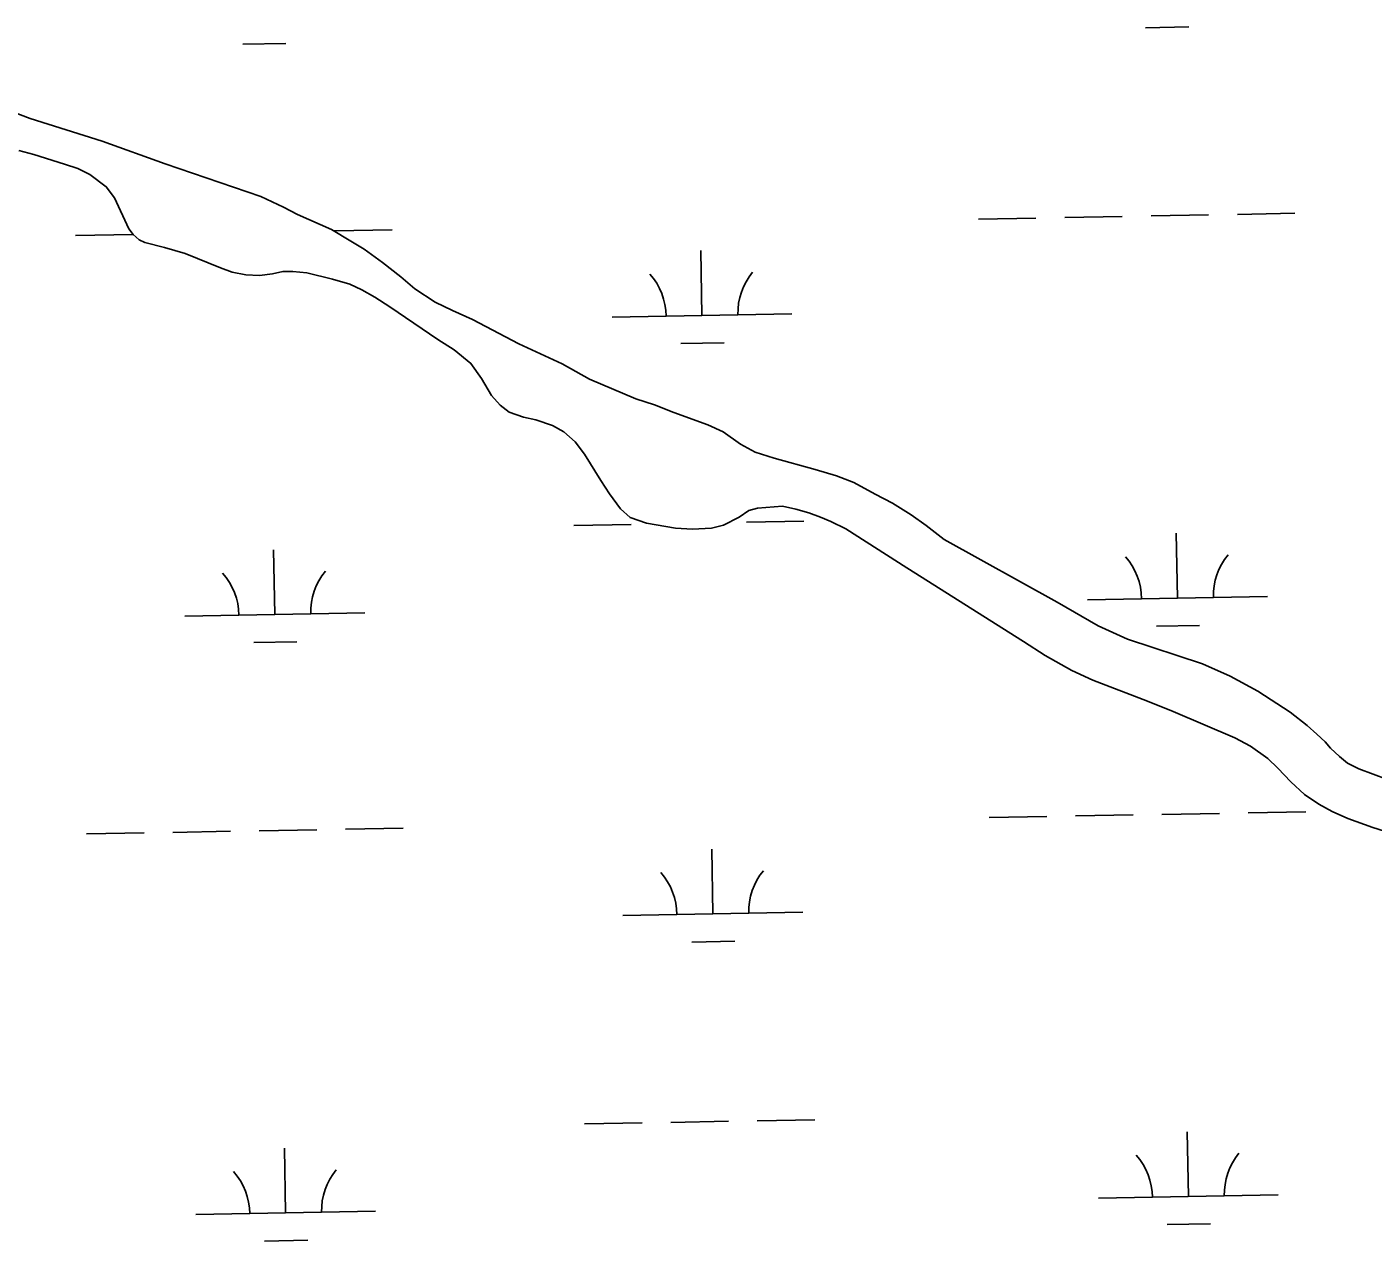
# Model space of a CAD drawing. Extents: x 3957609 to 3995875, y 234277 to 260273.
# Drawn here: x 3985779 to 3986527, y 241809 to 242484 of the extents above; entities that cross this region are included whole.
import ezdxf

# ---------------------------------------------------------------- set-up
doc = ezdxf.new("R2010")
doc.units = 0
doc.layers.add('V-TOPO-SHOR', color=7, linetype='Continuous')
doc.layers.add('V-WETL-SWMP', color=7, linetype='Continuous')

msp = doc.modelspace()

# ---------------------------------------------------------------- linework, layer by layer
at = {"layer": 'V-TOPO-SHOR'}
for points in [[(3986463.146, 242114.612), (3986447.73, 242122.96), (3986432.321, 242129.708), (3986390.71, 242143.372), (3986374.297, 242150.917), (3986351.673, 242164.038), (3986288.812, 242198.824), (3986278.795, 242206.588), (3986270.384, 242212.558), (3986259.97, 242219.121), (3986250.363, 242224.09), (3986238.55, 242230.449), (3986228.947, 242234.217), (3986217.144, 242237.779), (3986194.34, 242244.105), (3986183.737, 242247.472), (3986175.529, 242251.842), (3986165.915, 242258.609), (3986157.31, 242262.58), (3986138.501, 242269.519), (3986127.696, 242273.682), (3986117.294, 242277.049), (3986091.677, 242287.963), (3986076.463, 242296.511), (3986052.245, 242307.63), (3986026.623, 242321.142), (3986015.416, 242326.105), (3986005.809, 242330.674), (3985994.594, 242338.233), (3985986.779, 242344.805), (3985976.561, 242352.77), (3985966.346, 242360.132), (3985958.936, 242364.708), (3985948.125, 242371.069), (3985929.314, 242379.406), (3985921.507, 242383.58), (3985908.897, 242389.538), (3985855.678, 242407.564), (3985820.666, 242420.247), (3985780.654, 242432.918), (3985771.45, 242436.287)], [(3985774.311, 242415.111), (3985782.714, 242412.737), (3985799.719, 242407.394), (3985807.12, 242405.018), (3985813.926, 242401.641), (3985822.941, 242394.873), (3985827.555, 242388.692), (3985835.602, 242371.527), (3985838.01, 242368.337)], [(3985838.01, 242368.337), (3985841.217, 242365.349), (3985844.418, 242363.96), (3985855.42, 242361.195), (3985866.821, 242357.832), (3985886.433, 242349.896), (3985893.036, 242347.519), (3985900.634, 242345.944), (3985908.23, 242345.567), (3985915.422, 242346.587), (3985921.214, 242347.803), (3985926.611, 242347.82), (3985934.407, 242347.046), (3985948.809, 242343.49), (3985958.41, 242340.721), (3985965.015, 242337.545), (3985972.222, 242333.57), (3985980.633, 242328.198), (3986007.269, 242310.091), (3986016.28, 242304.322), (3986025.697, 242296.757), (3986031.517, 242288.381), (3986037.143, 242278.804), (3986041.956, 242273.422), (3986046.963, 242269.639), (3986054.967, 242266.866), (3986061.766, 242265.287), (3986070.97, 242262.117), (3986077.376, 242258.74), (3986083.59, 242253.163), (3986088.806, 242246.184), (3986097.844, 242231.62), (3986102.663, 242224.241), (3986108.885, 242215.865), (3986114.295, 242211.085), (3986123.298, 242207.915), (3986139.496, 242205.166), (3986148.89, 242204.595), (3986159.483, 242205.228), (3986166.073, 242206.846), (3986174.853, 242211.269), (3986180.237, 242214.882), (3986185.029, 242216.295), (3986198.816, 242217.338), (3986206.218, 242215.761), (3986213.619, 242213.586), (3986220.021, 242211.206), (3986225.825, 242208.824), (3986234.032, 242204.853), (3986268.074, 242183.173), (3986332.952, 242142.196), (3986344.968, 242134.439), (3986359.783, 242126.091), (3986371.391, 242120.729), (3986401.806, 242109.029), (3986416.013, 242103.276), (3986450.434, 242088.59), (3986459.041, 242084.021), (3986468.657, 242077.054), (3986474.268, 242071.676), (3986481.485, 242064.102), (3986489.102, 242057.131), (3986497.114, 242051.759), (3986504.519, 242047.585), (3986513.125, 242043.813), (3986527.131, 242038.858), (3986537.134, 242035.69)], [(3986535.245, 242065.464), (3986519.238, 242071.411), (3986513.033, 242074.592), (3986508.626, 242078.176), (3986503.614, 242082.956), (3986500.606, 242086.345), (3986495.996, 242090.728), (3986490.585, 242095.508), (3986481.168, 242102.875), (3986463.146, 242114.612)]]:
    msp.add_lwpolyline(points, dxfattribs=at)
at = {"layer": 'V-WETL-SWMP'}
for p, q in [((3986400.704, 242483.291), (3986424.7, 242483.727)), ((3985898.879, 242474.166), (3985922.875, 242474.602)), ((3986307.778, 242376.944), (3986339.773, 242377.526)), ((3986355.77, 242377.817), (3986387.765, 242378.398)), ((3986403.762, 242378.689), (3986435.757, 242379.271)), ((3986451.754, 242379.562), (3986483.749, 242380.144)), ((3985805.953, 242367.819), (3985837.948, 242368.401)), ((3985949.929, 242370.437), (3985981.924, 242371.019)), ((3986154.134, 242323.4), (3986153.48, 242359.394)), ((3986104.142, 242322.491), (3986204.126, 242324.309)), ((3986142.417, 242307.753), (3986166.413, 242308.189)), ((3986178.821, 242208.398), (3986210.816, 242208.979)), ((3986082.837, 242206.652), (3986114.832, 242207.234)), ((3986418.47, 242166.317), (3986417.815, 242202.311)), ((3985916.645, 242157.193), (3985915.99, 242193.187)), ((3986368.478, 242165.408), (3986468.461, 242167.226)), ((3985866.653, 242156.284), (3985966.636, 242158.102)), ((3986406.752, 242150.671), (3986430.748, 242151.107)), ((3985904.927, 242141.546), (3985928.923, 242141.982)), ((3986313.826, 242044.324), (3986345.821, 242044.906)), ((3986361.818, 242045.196), (3986393.813, 242045.778)), ((3986409.81, 242046.069), (3986441.805, 242046.651)), ((3986457.802, 242046.942), (3986489.797, 242047.524)), ((3985859.993, 242036.072), (3985891.988, 242036.654)), ((3985907.985, 242036.944), (3985939.98, 242037.526)), ((3985955.977, 242037.817), (3985987.972, 242038.399)), ((3985812.001, 242035.199), (3985843.996, 242035.781)), ((3986160.182, 241990.78), (3986159.528, 242026.774)), ((3986110.19, 241989.871), (3986210.174, 241991.689)), ((3986148.465, 241975.133), (3986172.461, 241975.569)), ((3986088.885, 241874.032), (3986120.88, 241874.614)), ((3986136.877, 241874.905), (3986168.872, 241875.487)), ((3986184.869, 241875.778), (3986216.864, 241876.359)), ((3986424.518, 241833.697), (3986423.863, 241869.691)), ((3985922.693, 241824.573), (3985922.038, 241860.567)), ((3986374.526, 241832.788), (3986474.509, 241834.606)), ((3985872.701, 241823.664), (3985972.684, 241825.482)), ((3986412.8, 241818.051), (3986436.796, 241818.487)), ((3985910.975, 241808.926), (3985934.971, 241809.362))]:
    msp.add_line(p, q, dxfattribs=at)
for points in [[(3985771.45, 242436.288), (3985780.654, 242432.918), (3985820.665, 242420.248), (3985855.679, 242407.563), (3985908.897, 242389.538), (3985921.506, 242383.58), (3985929.313, 242379.407), (3985948.125, 242371.069), (3985958.937, 242364.707), (3985966.346, 242360.132), (3985976.561, 242352.769), (3985986.778, 242344.805), (3985994.593, 242338.233), (3986005.808, 242330.673), (3986015.415, 242326.105), (3986026.622, 242321.143), (3986052.246, 242307.63), (3986076.463, 242296.511), (3986091.678, 242287.963), (3986117.293, 242277.049), (3986127.696, 242273.682), (3986138.501, 242269.518), (3986157.309, 242262.58), (3986165.915, 242258.609), (3986175.529, 242251.843), (3986183.737, 242247.471), (3986194.34, 242244.105), (3986217.143, 242237.779), (3986228.946, 242234.217), (3986238.55, 242230.449), (3986250.362, 242224.089), (3986259.97, 242219.122), (3986270.383, 242212.558), (3986278.795, 242206.588), (3986288.812, 242198.824), (3986351.673, 242164.039), (3986374.298, 242150.917), (3986390.709, 242143.372), (3986432.322, 242129.707)], [(3985844.419, 242363.96), (3985841.217, 242365.349), (3985838.01, 242368.337), (3985835.602, 242371.528), (3985827.555, 242388.691), (3985822.94, 242394.873), (3985813.926, 242401.641), (3985807.12, 242405.018), (3985799.718, 242407.394), (3985782.714, 242412.738), (3985774.312, 242415.111)], [(3986537.134, 242035.691), (3986527.131, 242038.859), (3986513.126, 242043.813), (3986504.52, 242047.584), (3986497.113, 242051.758), (3986489.102, 242057.13), (3986481.486, 242064.102), (3986474.268, 242071.675), (3986468.656, 242077.054), (3986459.041, 242084.02), (3986450.433, 242088.591), (3986416.013, 242103.276), (3986401.805, 242109.029), (3986371.391, 242120.729), (3986359.783, 242126.09), (3986344.968, 242134.439), (3986332.952, 242142.197), (3986268.073, 242183.172), (3986234.031, 242204.853), (3986225.825, 242208.825), (3986220.021, 242211.206), (3986213.619, 242213.585), (3986206.217, 242215.761), (3986198.817, 242217.338), (3986185.03, 242216.296), (3986180.238, 242214.883), (3986174.853, 242211.269), (3986166.072, 242206.845), (3986159.482, 242205.227), (3986148.891, 242204.595), (3986139.496, 242205.166), (3986123.299, 242207.915), (3986114.295, 242211.085), (3986108.885, 242215.866), (3986102.663, 242224.241), (3986097.844, 242231.621), (3986088.806, 242246.183), (3986083.589, 242253.163), (3986077.376, 242258.74), (3986070.97, 242262.118), (3986061.767, 242265.288), (3986054.967, 242266.866), (3986046.964, 242269.64), (3986041.956, 242273.422), (3986037.143, 242278.804), (3986031.518, 242288.38), (3986025.697, 242296.757), (3986016.28, 242304.323), (3986007.269, 242310.091), (3985980.633, 242328.198), (3985972.222, 242333.569), (3985965.015, 242337.544), (3985958.41, 242340.722), (3985948.808, 242343.491), (3985934.408, 242347.045), (3985926.611, 242347.82), (3985921.214, 242347.804), (3985915.422, 242346.587), (3985908.23, 242345.566), (3985900.634, 242345.943), (3985893.035, 242347.519), (3985886.432, 242349.897), (3985866.822, 242357.832), (3985855.42, 242361.195), (3985844.419, 242363.96)], [(3986432.322, 242129.707), (3986447.731, 242122.959), (3986463.146, 242114.612), (3986481.169, 242102.874), (3986490.585, 242095.508), (3986495.996, 242090.728), (3986500.606, 242086.345), (3986503.614, 242082.956), (3986508.625, 242078.175), (3986513.033, 242074.591), (3986519.238, 242071.412), (3986535.245, 242065.465)]]:
    msp.add_lwpolyline(points, dxfattribs=at)
for centre, start, end in [((3986098.892, 242322.87), 0.269879, 41.813537), ((3986209.359, 242324.879), 140.269876, 181.813534), ((3986363.227, 242165.788), 0.269879, 41.813537), ((3986473.695, 242167.796), 140.269876, 181.813534), ((3985861.402, 242156.663), 0.269879, 41.813537), ((3985971.87, 242158.672), 140.269876, 181.813534), ((3986215.407, 241992.259), 140.269876, 181.813534), ((3986104.94, 241990.25), 0.269879, 41.813537), ((3986479.743, 241835.176), 140.269876, 181.813534), ((3986369.275, 241833.168), 0.269879, 41.813537), ((3985867.45, 241824.043), 0.269879, 41.813537), ((3985977.918, 241826.052), 140.269876, 181.813534)]:
    msp.add_arc(centre, 35.246, start, end, dxfattribs=at)

doc.saveas('drawing.dxf')
